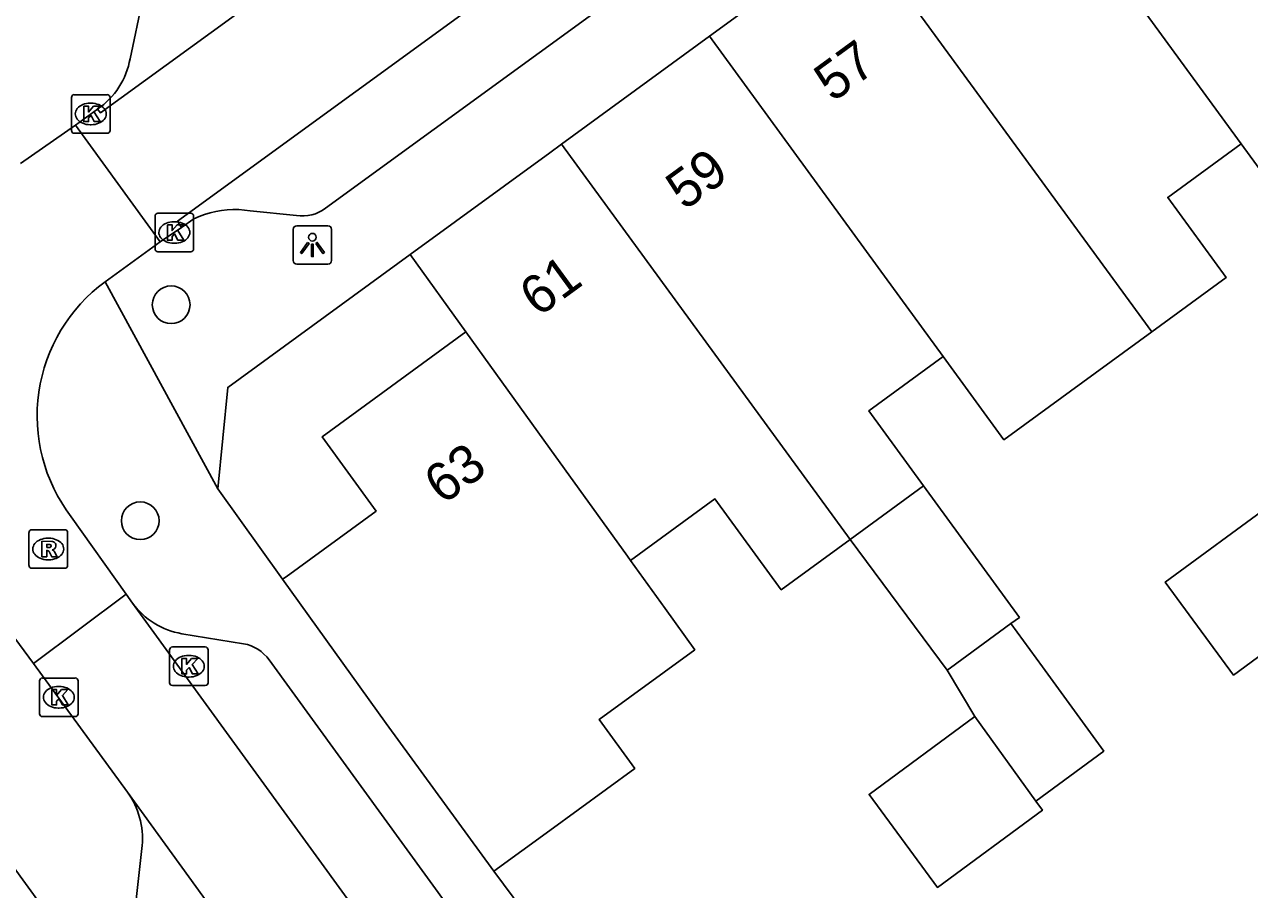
# Model space of a CAD drawing. Extents: x 159822 to 160765, y 380693 to 381634.
# Drawn here: x 159986.38 to 160018.14, y 381288.18 to 381310.61 of the extents above; entities that cross this region are included whole.
import ezdxf

# ---------------------------------------------------------------- set-up
doc = ezdxf.new("R2010")
doc.units = 0
for name, color, linetype in [('IMGEO_Boom', 7, 'Continuous'), ('IMGEO_Kolk', 7, 'Continuous'), ('IMGEO_Lichtpunt', 7, 'Continuous'), ('IMGEO_Muur', 7, 'Continuous'), ('IMGEO_Pand', 7, 'Continuous'), ('IMGEO_Pand_nummerreeks', 7, 'Continuous'), ('IMGEO_Rijbaan_lokaal_open', 7, 'Continuous'), ('IMGEO_Rioolput', 7, 'Continuous'), ('IMGEO_Voetpad_open', 7, 'Continuous')]:
    doc.layers.add(name, color=color, linetype=linetype)

msp = doc.modelspace()

# ---------------------------------------------------------------- linework, layer by layer
at = {"layer": 'IMGEO_Boom'}
for centre in [(159990.186, 381303.344), (159989.384, 381297.742)]:
    msp.add_circle(centre, 0.489, dxfattribs=at)
at = {"layer": 'IMGEO_Kolk'}
for p, q in [((159987.6, 381307.865), (159987.6, 381308.717)), ((159987.675, 381308.791), (159988.527, 381308.791)), ((159988.088, 381308.571), (159988.113, 381308.571)), ((159988.601, 381308.717), (159988.601, 381307.865)), ((159988.111, 381308.011), (159988.086, 381308.011)), ((159988.527, 381307.791), (159987.675, 381307.791)), ((159989.767, 381304.792), (159989.767, 381305.644)), ((159989.842, 381305.718), (159990.694, 381305.718)), ((159990.768, 381305.644), (159990.768, 381304.792)), ((159990.255, 381305.498), (159990.28, 381305.498)), ((159990.694, 381304.718), (159989.842, 381304.718)), ((159990.278, 381304.938), (159990.253, 381304.938)), ((159990.142, 381293.545), (159990.142, 381294.397)), ((159990.217, 381294.471), (159991.069, 381294.471)), ((159990.63, 381294.251), (159990.655, 381294.251)), ((159991.143, 381294.397), (159991.143, 381293.545)), ((159986.773, 381292.74), (159986.773, 381293.592)), ((159986.848, 381293.666), (159987.7, 381293.666)), ((159987.774, 381293.592), (159987.774, 381292.74)), ((159990.653, 381293.691), (159990.628, 381293.691)), ((159987.261, 381293.446), (159987.286, 381293.446)), ((159991.069, 381293.471), (159990.217, 381293.471)), ((159987.7, 381292.666), (159986.848, 381292.666)), ((159987.284, 381292.886), (159987.259, 381292.886))]:
    msp.add_line(p, q, dxfattribs=at)
for points in [[(159987.6, 381307.865), (159987.6, 381308.717)], [(159987.675, 381308.791), (159988.527, 381308.791)], [(159988.601, 381308.717), (159988.601, 381307.865)], [(159987.921, 381308.491), (159988.044, 381308.491), (159988.044, 381308.34), (159988.174, 381308.491), (159988.338, 381308.491), (159988.192, 381308.34), (159988.345, 381308.091), (159988.193, 381308.091), (159988.108, 381308.255), (159988.044, 381308.188), (159988.044, 381308.091), (159987.921, 381308.091), (159987.921, 381308.491)], [(159988.527, 381307.791), (159987.675, 381307.791)], [(159989.767, 381304.792), (159989.767, 381305.644)], [(159989.842, 381305.718), (159990.694, 381305.718)], [(159990.768, 381305.644), (159990.768, 381304.792)], [(159990.088, 381305.418), (159990.211, 381305.418), (159990.211, 381305.267), (159990.341, 381305.418), (159990.505, 381305.418), (159990.359, 381305.267), (159990.512, 381305.018), (159990.36, 381305.018), (159990.275, 381305.182), (159990.211, 381305.115), (159990.211, 381305.018), (159990.088, 381305.018), (159990.088, 381305.418)], [(159990.694, 381304.718), (159989.842, 381304.718)], [(159990.142, 381293.545), (159990.142, 381294.397)], [(159990.217, 381294.471), (159991.069, 381294.471)], [(159991.143, 381294.397), (159991.143, 381293.545)], [(159990.463, 381294.171), (159990.586, 381294.171), (159990.586, 381294.02), (159990.716, 381294.171), (159990.88, 381294.171), (159990.734, 381294.02), (159990.887, 381293.771), (159990.735, 381293.771), (159990.65, 381293.935), (159990.586, 381293.868), (159990.586, 381293.771), (159990.463, 381293.771), (159990.463, 381294.171)], [(159986.773, 381292.74), (159986.773, 381293.592)], [(159986.848, 381293.666), (159987.7, 381293.666)], [(159987.774, 381293.592), (159987.774, 381292.74)], [(159987.094, 381293.366), (159987.217, 381293.366), (159987.217, 381293.215), (159987.347, 381293.366), (159987.511, 381293.366), (159987.365, 381293.215), (159987.518, 381292.966), (159987.366, 381292.966), (159987.281, 381293.13), (159987.217, 381293.063), (159987.217, 381292.966), (159987.094, 381292.966), (159987.094, 381293.366)], [(159991.069, 381293.471), (159990.217, 381293.471)], [(159987.7, 381292.666), (159986.848, 381292.666)]]:
    msp.add_lwpolyline(points, dxfattribs=at)
for centre, start, end in [((159987.677, 381308.715), 91.552, 178.448), ((159987.677, 381308.715), 91.552, 178.448), ((159988.525, 381308.715), 1.552, 88.448), ((159988.525, 381308.715), 1.552, 88.448), ((159987.677, 381307.867), 181.552, 268.448), ((159987.677, 381307.867), 181.552, 268.448), ((159988.525, 381307.867), 271.552, 358.448), ((159988.525, 381307.867), 271.552, 358.448), ((159989.844, 381305.642), 91.552, 178.448), ((159989.844, 381305.642), 91.552, 178.448), ((159990.692, 381305.642), 1.552, 88.448), ((159990.692, 381305.642), 1.552, 88.448), ((159989.844, 381304.794), 181.552, 268.448), ((159989.844, 381304.794), 181.552, 268.448), ((159990.692, 381304.794), 271.552, 358.448), ((159990.692, 381304.794), 271.552, 358.448), ((159990.219, 381294.395), 91.552, 178.448), ((159990.219, 381294.395), 91.552, 178.448), ((159991.067, 381294.395), 1.552, 88.448), ((159991.067, 381294.395), 1.552, 88.448), ((159986.85, 381293.59), 91.552, 178.448), ((159986.85, 381293.59), 91.552, 178.448), ((159987.698, 381293.59), 1.552, 88.448), ((159987.698, 381293.59), 1.552, 88.448), ((159990.219, 381293.547), 181.552, 268.448), ((159990.219, 381293.547), 181.552, 268.448), ((159991.067, 381293.547), 271.552, 358.448), ((159991.067, 381293.547), 271.552, 358.448), ((159986.85, 381292.742), 181.552, 268.448), ((159986.85, 381292.742), 181.552, 268.448), ((159987.698, 381292.742), 271.552, 358.448), ((159987.698, 381292.742), 271.552, 358.448)]:
    msp.add_arc(centre, 0.0765, start, end, dxfattribs=at)
for centre, major_axis, ratio, start_param, end_param in [((159988.087, 381308.291), (-0.387, 0.002), 0.722429, 4.712389, 7.853982), ((159988.112, 381308.291), (-0.39, 0.002), 0.717154, 1.570796, 4.712389), ((159990.254, 381305.218), (-0.387, 0.002), 0.722429, 4.712389, 7.853982), ((159990.279, 381305.218), (-0.39, 0.002), 0.717154, 1.570796, 4.712389), ((159990.629, 381293.971), (-0.387, 0.002), 0.722429, 4.712389, 7.853982), ((159990.654, 381293.971), (-0.39, 0.002), 0.717154, 1.570796, 4.712389), ((159987.26, 381293.166), (-0.387, 0.002), 0.722429, 4.712389, 7.853982), ((159987.285, 381293.166), (-0.39, 0.002), 0.717154, 1.570796, 4.712389)]:
    msp.add_ellipse(centre, major_axis=major_axis, ratio=ratio, start_param=start_param, end_param=end_param, dxfattribs=at)
at = {"layer": 'IMGEO_Lichtpunt'}
for p, q in [((159994.25, 381305.393), (159993.442, 381305.393)), ((159994.25, 381305.393), (159993.442, 381305.393)), ((159993.348, 381305.298), (159993.348, 381304.491)), ((159993.348, 381305.298), (159993.348, 381304.491)), ((159994.344, 381304.491), (159994.344, 381305.298)), ((159994.344, 381304.491), (159994.344, 381305.298)), ((159993.442, 381304.397), (159994.25, 381304.397)), ((159993.442, 381304.397), (159994.25, 381304.397))]:
    msp.add_line(p, q, dxfattribs=at)
for points in [[(159993.722, 381304.962), (159993.761, 381304.934), (159993.573, 381304.672), (159993.535, 381304.699), (159993.722, 381304.962)], [(159993.824, 381304.914), (159993.871, 381304.914), (159993.871, 381304.592), (159993.824, 381304.592), (159993.824, 381304.914)], [(159993.934, 381304.934), (159993.972, 381304.961), (159994.159, 381304.699), (159994.12, 381304.671), (159993.934, 381304.934)]]:
    msp.add_lwpolyline(points, dxfattribs=at)
msp.add_circle((159993.847, 381305.096), 0.0994, dxfattribs=at)
for centre, start, end in [((159993.442, 381305.298), 90, 180), ((159993.442, 381305.298), 90, 180), ((159994.25, 381305.298), 0, 90), ((159994.25, 381305.298), 0, 90), ((159993.442, 381304.491), 180, 270), ((159993.442, 381304.491), 180, 270), ((159994.25, 381304.491), 270, 0), ((159994.25, 381304.491), 270, 360)]:
    msp.add_arc(centre, 0.0946, start, end, dxfattribs=at)
at = {"layer": 'IMGEO_Muur'}
for points in [[(159996.381, 381304.643), (159991.651, 381301.201), (159991.398, 381298.567), (159993.076, 381296.226)], [(159998.551, 381288.656), (160000.854, 381285.557)]]:
    msp.add_lwpolyline(points, dxfattribs=at)
at = {"layer": 'IMGEO_Pand'}
for points in [[(160017.923, 381307.519), (160016.189, 381309.895), (160011.806, 381315.901)], [(160007.973, 381313.103), (160004.139, 381310.305)], [(160007.973, 381313.103), (160015.606, 381302.643)], [(160004.139, 381310.305), (160000.305, 381307.507)], [(160010.2, 381301.999), (160008.513, 381304.311), (160004.139, 381310.305)], [(160000.305, 381307.507), (160000, 381307.284), (159996.381, 381304.643)], [(160007.785, 381297.256), (160000.305, 381307.507)], [(160015.606, 381302.643), (160017.535, 381304.051), (160016.019, 381306.129), (160017.923, 381307.519)], [(160017.923, 381307.519), (160019.512, 381305.341), (160020.281, 381305.902), (160023.265, 381301.815), (160026.329, 381304.052), (160025.935, 381304.592)], [(159997.826, 381302.638), (159996.381, 381304.643)], [(159993.076, 381296.226), (159993.163, 381296.289), (159995.499, 381297.994), (159994.096, 381299.916), (159997.826, 381302.638)], [(159997.826, 381302.638), (160000, 381299.618), (160002.012, 381296.823), (160002.092, 381296.712)], [(160010.2, 381301.999), (160011.773, 381299.843), (160013.817, 381301.336), (160015.606, 381302.643)], [(160009.689, 381298.646), (160008.27, 381300.591), (160010.2, 381301.999)], [(160009.689, 381298.646), (160007.785, 381297.256)], [(160011.953, 381295.075), (160012.175, 381295.238), (160009.689, 381298.646)], [(160002.092, 381296.712), (160004.281, 381298.31), (160006, 381295.954), (160007.785, 381297.256)], [(160020.45, 381295.744), (160017.729, 381293.743), (160015.956, 381296.154), (160018.706, 381298.177)], [(160007.785, 381297.256), (160010.301, 381293.87)], [(159998.551, 381288.656), (160000, 381289.714), (160002.202, 381291.321), (160001.277, 381292.589), (160003.758, 381294.399), (160002.988, 381295.468), (160002.092, 381296.712)], [(159998.551, 381288.656), (159995.756, 381292.487), (159993.076, 381296.226)], [(160010.301, 381293.87), (160010.386, 381293.932), (160011.953, 381295.075)], [(160012.6, 381290.474), (160014.363, 381291.771), (160012.771, 381293.953), (160011.953, 381295.075)], [(160010.301, 381293.87), (160011.023, 381292.667)], [(160011.023, 381292.667), (160008.277, 381290.647), (160010.05, 381288.236), (160012.77, 381290.237), (160012.6, 381290.474)], [(160012.6, 381290.474), (160011.023, 381292.667)], [(159992.128, 381280.454), (159986.019, 381288.871)]]:
    msp.add_lwpolyline(points, dxfattribs=at)
at = {"layer": 'IMGEO_Rijbaan_lokaal_open'}
for points in [[(159988.276, 381308.413), (159988.356, 381308.32), (160015.971, 381328.377)], [(160017.899, 381325.552), (159990.347, 381305.507), (159990.451, 381305.346)], [(159987.706, 381308.002), (159988.276, 381308.413)], [(159986.277, 381307.01), (159987.706, 381308.002)], [(159987.706, 381308.002), (159989.9, 381304.979)], [(159990.451, 381305.346), (159989.9, 381304.979)], [(159989.9, 381304.979), (159988.478, 381303.94)], [(159987.593, 381297.848), (159989.023, 381295.839)], [(159989.023, 381295.839), (159986.615, 381294.042)], [(159989.023, 381295.839), (159989.181, 381295.608)], [(159986.615, 381294.042), (159985.401, 381295.681)], [(160012.477, 381263.554), (159989.181, 381295.608)], [(159989.058, 381290.708), (159986.615, 381294.042)], [(159998.096, 381278.226), (159989.058, 381290.708)]]:
    msp.add_lwpolyline(points, dxfattribs=at)
msp.add_arc((159991.021, 381300.46), 4.31, 126.1632, 217.3055, dxfattribs=at)
at = {"layer": 'IMGEO_Rioolput'}
for p, q in [((159986.5, 381296.585), (159986.5, 381297.437)), ((159986.575, 381297.511), (159987.427, 381297.511)), ((159987.501, 381297.437), (159987.501, 381296.585)), ((159986.988, 381297.291), (159987.013, 381297.291)), ((159987.427, 381296.511), (159986.575, 381296.511)), ((159987.011, 381296.731), (159986.986, 381296.731))]:
    msp.add_line(p, q, dxfattribs=at)
for points in [[(159986.5, 381296.585), (159986.5, 381297.437)], [(159986.575, 381297.511), (159987.427, 381297.511)], [(159987.501, 381297.437), (159987.501, 381296.585)], [(159987.089, 381297.209), (159986.837, 381297.211), (159986.837, 381296.811)], [(159987.015, 381297.13), (159986.961, 381297.13), (159986.961, 381297.049)], [(159986.837, 381296.811), (159986.961, 381296.811), (159986.961, 381296.973), (159986.972, 381296.973)], [(159986.961, 381297.049), (159987.013, 381297.049)], [(159987.019, 381296.944), (159987.09, 381296.811), (159987.23, 381296.811), (159987.165, 381296.937)], [(159987.427, 381296.511), (159986.575, 381296.511)]]:
    msp.add_lwpolyline(points, dxfattribs=at)
for centre, radius, start, end in [((159986.577, 381297.435), 0.0765, 91.552, 178.448), ((159986.577, 381297.435), 0.0765, 91.552, 178.448), ((159987.425, 381297.435), 0.0765, 1.552, 88.448), ((159987.425, 381297.435), 0.0765, 1.552, 88.448), ((159987.021, 381297.034), 0.0964, 77.0061, 93.1865), ((159987.035, 381297.091), 0.0378, 276.6634, 79.6772), ((159987.088, 381297.099), 0.109, 350.3612, 89.416), ((159987.086, 381297.099), 0.112, 277.5842, 350.9817), ((159986.971, 381296.92), 0.0533, 26.0293, 88.6989), ((159986.997, 381297.238), 0.19, 274.7715, 282.9687), ((159987.07, 381296.884), 0.108, 29.5134, 73.7905), ((159986.577, 381296.587), 0.0765, 181.552, 268.448), ((159986.577, 381296.587), 0.0765, 181.552, 268.448), ((159987.425, 381296.587), 0.0765, 271.552, 358.448), ((159987.425, 381296.587), 0.0765, 271.552, 358.448)]:
    msp.add_arc(centre, radius, start, end, dxfattribs=at)
for centre, major_axis, ratio, start_param, end_param in [((159986.987, 381297.011), (-0.387, 0.002), 0.722429, 4.712389, 7.853982), ((159987.012, 381297.011), (-0.39, 0.002), 0.717154, 1.570796, 4.712389)]:
    msp.add_ellipse(centre, major_axis=major_axis, ratio=ratio, start_param=start_param, end_param=end_param, dxfattribs=at)
at = {"layer": 'IMGEO_Voetpad_open'}
for points in [[(160016.438, 381322.033), (159994.185, 381305.844)], [(159989.121, 381309.723), (159989.446, 381311.244)], [(159993.435, 381305.66), (159992.234, 381305.783), (159991.937, 381305.814)], [(159990.773, 381305.571), (159990.451, 381305.346)], [(159996.381, 381304.643), (159991.651, 381301.201), (159991.398, 381298.567)], [(159991.398, 381298.567), (159988.478, 381303.94)], [(159993.076, 381296.226), (159991.398, 381298.567)], [(159990.466, 381294.814), (159992.062, 381294.553)], [(159992.724, 381294.136), (159998.623, 381286.018), (160001.567, 381281.987), (160012.168, 381267.377)], [(159989.239, 381287.531), (159989.437, 381289.321)], [(160003.391, 381282.036), (160002.484, 381283.284), (160000.854, 381285.557), (159998.551, 381288.656)]]:
    msp.add_lwpolyline(points, dxfattribs=at)
for centre, radius, start, end in [((159987.134, 381310.077), 2.018, 304.4589, 349.894), ((159991.872, 381303.216), 2.598, 88.5643, 115.0195), ((159993.598, 381306.615), 0.969, 260.2936, 307.2751), ((159990.814, 381296.814), 2.03, 216.4502, 260.1261), ((159991.886, 381293.539), 1.029, 35.445, 80.1406), ((159987.294, 381289.481), 2.149, 355.7356, 34.8306)]:
    msp.add_arc(centre, radius, start, end, dxfattribs=at)

# ---------------------------------------------------------------- texts
at = {"layer": 'IMGEO_Pand_nummerreeks'}
for s, rotation, p in [('57', 36.125, (160007.336, 381308.578)), ('59', 36.1236, (160003.493, 381305.772)), ('61', 36.125, (159999.702, 381303.007)), ('63', 36.125, (159997.227, 381298.141))]:
    msp.add_text(s, height=1, rotation=rotation, dxfattribs=at).set_placement(p)

doc.saveas('drawing.dxf')
